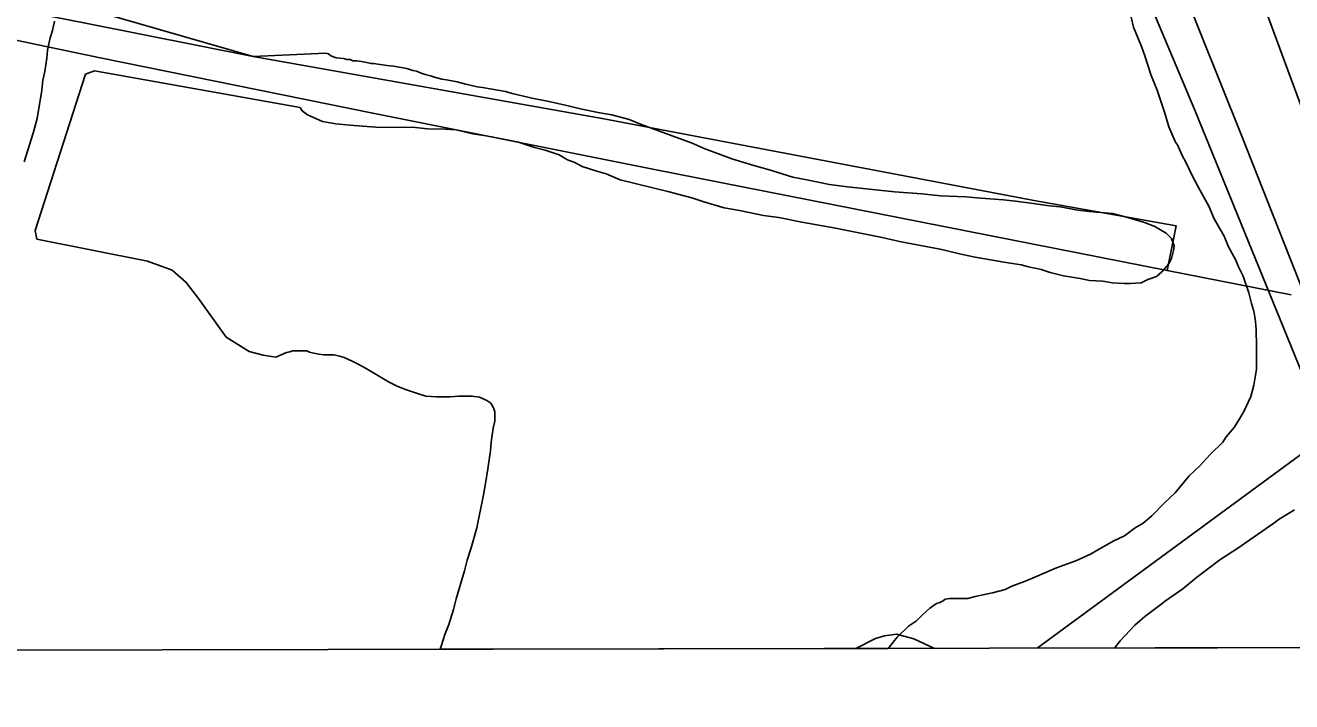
# Model space of a CAD drawing. Extents: x 3329332 to 3367211, y 631066 to 656469.
# Drawn here: x 3354703 to 3355687, y 636448 to 636975 of the extents above; entities that cross this region are included whole.
import ezdxf

# ---------------------------------------------------------------- set-up
doc = ezdxf.new("R2010")
doc.units = 0
for name, color, linetype in [('V-GRID-FRAM', 7, 'Continuous'), ('V-ROAD-CNTR', 7, 'Continuous'), ('V-SITE-VEGE', 7, 'Continuous'), ('V-TOPO-SHOR', 7, 'Continuous'), ('V-UTIL-LINE', 7, 'Continuous')]:
    doc.layers.add(name, color=color, linetype=linetype)

msp = doc.modelspace()

# ---------------------------------------------------------------- linework, layer by layer
at = {"layer": 'V-GRID-FRAM'}
msp.add_lwpolyline([(3333429.95, 654632.04), (3364987.87, 654691.71), (3365030.18, 636507.72), (3333456.39, 636448.02), (3333429.95, 654632.04)], dxfattribs=at)
at = {"layer": 'V-ROAD-CNTR'}
msp.add_lwpolyline([(3354394.64, 637525.28), (3354634.51, 637509), (3354873.68, 637489.97), (3355189.61, 637470.37), (3355326.5, 637461.76), (3355363.12, 637458.04), (3355375.54, 637453.11), (3355387.25, 637446.8), (3355394.1, 637437.75), (3355405.03, 637419), (3355459.44, 637292.72), (3355477.74, 637242.1), (3355487.96, 637220.59), (3355518.72, 637171.26), (3355546.08, 637128.87), (3355561.1, 637101.78), (3355584.91, 637047.66), (3355648.08, 636889.51), (3355710.55, 636731.36), (3355726.13, 636686.29)], dxfattribs=at)
at = {"layer": 'V-SITE-VEGE'}
for p, q in [((3354879.85, 636950.34), (3354771.82, 636981.39)), ((3355562.52, 636980.92), (3355564.54, 636973.15)), ((3355564.54, 636973.15), (3355570.65, 636958.12)), ((3355570.65, 636958.12), (3355573.19, 636950.87)), ((3354936.28, 636952.8), (3354879.85, 636950.34)), ((3354938.35, 636952.27), (3354936.28, 636952.8)), ((3354940.41, 636950.71), (3354938.35, 636952.27)), ((3354944.53, 636949.13), (3354940.41, 636950.71)), ((3354950.22, 636948.58), (3354944.53, 636949.13)), ((3354952.8, 636948.04), (3354950.22, 636948.58)), ((3354955.38, 636948.03), (3354952.8, 636948.04)), ((3354957.44, 636946.98), (3354955.38, 636948.03)), ((3354960.54, 636946.96), (3354957.44, 636946.98)), ((3354964.16, 636946.42), (3354960.54, 636946.96)), ((3354969.32, 636945.35), (3354964.16, 636946.42)), ((3354971.39, 636944.82), (3354969.32, 636945.35)), ((3354973.46, 636944.81), (3354971.39, 636944.82)), ((3354983.78, 636943.19), (3354973.46, 636944.81)), ((3355573.19, 636950.87), (3355578.25, 636935.33)), ((3354710.39, 636814.87), (3354749.59, 636936.39)), ((3354749.59, 636936.39), (3354756.46, 636939.08)), ((3354756.46, 636939.08), (3354916.37, 636910.54)), ((3354988.95, 636942.64), (3354983.78, 636943.19)), ((3354999.28, 636941.02), (3354988.95, 636942.64)), ((3355003.92, 636939.45), (3354999.28, 636941.02)), ((3355007.02, 636938.91), (3355003.92, 636939.45)), ((3355010.63, 636937.33), (3355007.02, 636938.91)), ((3355013.72, 636936.28), (3355010.63, 636937.33)), ((3355017.85, 636935.22), (3355013.72, 636936.28)), ((3355020.95, 636934.17), (3355017.85, 636935.22)), ((3355578.25, 636935.33), (3355582.83, 636923.92)), ((3355026.62, 636932.58), (3355020.95, 636934.17)), ((3355030.24, 636932.04), (3355026.62, 636932.58)), ((3355038.5, 636930.43), (3355030.24, 636932.04)), ((3355044.18, 636928.85), (3355038.5, 636930.43)), ((3355053.98, 636926.72), (3355044.18, 636928.85)), ((3355058.12, 636926.17), (3355053.98, 636926.72)), ((3355076.19, 636922.95), (3355058.12, 636926.17)), ((3355081.35, 636921.37), (3355076.19, 636922.95)), ((3355097.87, 636917.65), (3355081.35, 636921.37)), ((3355108.71, 636915.51), (3355097.87, 636917.65)), ((3355124.71, 636911.79), (3355108.71, 636915.51)), ((3355582.83, 636923.92), (3355588.92, 636905.27)), ((3354916.37, 636910.54), (3354917.9, 636907.94)), ((3354917.9, 636907.94), (3354922.02, 636904.82)), ((3355135.55, 636909.14), (3355124.71, 636911.79)), ((3355149.49, 636906.46), (3355135.55, 636909.14)), ((3355158.79, 636904.85), (3355149.49, 636906.46)), ((3355588.92, 636905.27), (3355591.96, 636895.43)), ((3354922.02, 636904.82), (3354933.87, 636899.57)), ((3354933.87, 636899.57), (3354944.21, 636897.95)), ((3354944.21, 636897.95), (3354955.05, 636896.85)), ((3354955.05, 636896.85), (3354975.2, 636895.17)), ((3355172.21, 636901.15), (3355158.79, 636904.85)), ((3355180.97, 636897.47), (3355172.21, 636901.15)), ((3355205.73, 636888.53), (3355180.97, 636897.47)), ((3355591.96, 636895.43), (3355597.05, 636883.51)), ((3354975.2, 636895.17), (3355006.22, 636894.97)), ((3355006.22, 636894.97), (3355015.52, 636893.88)), ((3355015.52, 636893.88), (3355028.96, 636893.79)), ((3355028.96, 636893.79), (3355037.74, 636893.22)), ((3355037.74, 636893.22), (3355050.65, 636890.03)), ((3355050.65, 636890.03), (3355060.98, 636888.42)), ((3355060.98, 636888.42), (3355075.95, 636885.74)), ((3355075.95, 636885.74), (3355086.28, 636883.6)), ((3355221.2, 636882.74), (3355205.73, 636888.53)), ((3355086.28, 636883.6), (3355098.66, 636879.39)), ((3355098.66, 636879.39), (3355106.92, 636877.27)), ((3355106.92, 636877.27), (3355117.75, 636873.58)), ((3355230.48, 636878.55), (3355221.2, 636882.74)), ((3355252.14, 636870.65), (3355230.48, 636878.55)), ((3355597.05, 636883.51), (3355598.59, 636881.43)), ((3355598.59, 636881.43), (3355602.15, 636873.14)), ((3355117.75, 636873.58), (3355124.44, 636869.92)), ((3355124.44, 636869.92), (3355130.12, 636867.81)), ((3355130.12, 636867.81), (3355135.78, 636864.68)), ((3355269.16, 636865.37), (3355252.14, 636870.65)), ((3355602.15, 636873.14), (3355605.22, 636867.95)), ((3355605.22, 636867.95), (3355610.32, 636857.06)), ((3355135.78, 636864.68), (3355147.13, 636860.98)), ((3355147.13, 636860.98), (3355154.36, 636858.87)), ((3355154.36, 636858.87), (3355165.18, 636854.15)), ((3355282.06, 636861.67), (3355269.16, 636865.37)), ((3355299.61, 636856.39), (3355282.06, 636861.67)), ((3355310.45, 636854.26), (3355299.61, 636856.39)), ((3355610.32, 636857.06), (3355614.92, 636848.24)), ((3355165.18, 636854.15), (3355202.35, 636845.12)), ((3355328, 636850.52), (3355310.45, 636854.26)), ((3355341.95, 636848.88), (3355328, 636850.52)), ((3355378.63, 636845.03), (3355341.95, 636848.88)), ((3355614.92, 636848.24), (3355623.1, 636833.71)), ((3355202.35, 636845.12), (3355220.93, 636840.36)), ((3355220.93, 636840.36), (3355230.21, 636837.19)), ((3355230.21, 636837.19), (3355246.21, 636832.44)), ((3355399.81, 636843.34), (3355378.63, 636845.03)), ((3355414.28, 636841.7), (3355399.81, 636843.34)), ((3355433.92, 636841.06), (3355414.28, 636841.7)), ((3355445.8, 636839.95), (3355433.92, 636841.06)), ((3355463.37, 636838.8), (3355445.8, 636839.95)), ((3355472.67, 636837.71), (3355463.37, 636838.8)), ((3355484.55, 636836.08), (3355472.67, 636837.71)), ((3355246.21, 636832.44), (3355258.09, 636830.29)), ((3355258.09, 636830.29), (3355276.67, 636826.55)), ((3355276.67, 636826.55), (3355288.55, 636824.93)), ((3355499.01, 636833.92), (3355484.55, 636836.08)), ((3355507.28, 636833.35), (3355499.01, 636833.92)), ((3355521.22, 636830.68), (3355507.28, 636833.35)), ((3355530, 636829.59), (3355521.22, 636830.68)), ((3355548.08, 636827.92), (3355530, 636829.59)), ((3355558.92, 636825.26), (3355548.08, 636827.92)), ((3355623.1, 636833.71), (3355627.17, 636823.87)), ((3355288.55, 636824.93), (3355306.62, 636821.19)), ((3355306.62, 636821.19), (3355331.41, 636816.9)), ((3355331.41, 636816.9), (3355346.89, 636813.7)), ((3355572.85, 636821.04), (3355558.92, 636825.26)), ((3355581.1, 636817.89), (3355572.85, 636821.04)), ((3355589.86, 636812.66), (3355581.1, 636817.89)), ((3355627.17, 636823.87), (3355634.84, 636810.38)), ((3354711.71, 636808.02), (3354710.39, 636814.87)), ((3354797.8, 636790.97), (3354711.71, 636808.02)), ((3355346.89, 636813.7), (3355369.1, 636809.42)), ((3355369.1, 636809.42), (3355382.52, 636806.23)), ((3355593.97, 636808.5), (3355589.86, 636812.66)), ((3355596, 636802.8), (3355593.97, 636808.5)), ((3355634.84, 636810.38), (3355638.4, 636802.08)), ((3355382.52, 636806.23), (3355401.62, 636802.49)), ((3355401.62, 636802.49), (3355414.01, 636800.35)), ((3355414.01, 636800.35), (3355431.56, 636796.1)), ((3355593.87, 636792.99), (3355595.46, 636799.18)), ((3355595.46, 636799.18), (3355596, 636802.8)), ((3355638.4, 636802.08), (3355644.02, 636791.71)), ((3354816.91, 636783.99), (3354797.8, 636790.97)), ((3355431.56, 636796.1), (3355441.37, 636793.97)), ((3355441.37, 636793.97), (3355454.8, 636791.81)), ((3355454.8, 636791.81), (3355463.58, 636790.21)), ((3355463.58, 636790.21), (3355477, 636788.05)), ((3355477, 636788.05), (3355482.68, 636786.47)), ((3355586.56, 636782.7), (3355591.77, 636788.87)), ((3355591.77, 636788.87), (3355593.87, 636792.99)), ((3355644.02, 636791.71), (3355646.06, 636786.53)), ((3354827.79, 636774.33), (3354816.91, 636783.99)), ((3355482.68, 636786.47), (3355492.49, 636784.33)), ((3355492.49, 636784.33), (3355499.71, 636782.22)), ((3355499.71, 636782.22), (3355510.04, 636779.57)), ((3355510.04, 636779.57), (3355522.94, 636777.42)), ((3355522.94, 636777.42), (3355530.17, 636775.82)), ((3355575.67, 636776.57), (3355582.41, 636779.1)), ((3355582.41, 636779.1), (3355586.56, 636782.7)), ((3355646.06, 636786.53), (3355649.63, 636779.27)), ((3355649.63, 636779.27), (3355654.2, 636766.31)), ((3354837.28, 636761.94), (3354827.79, 636774.33)), ((3355530.17, 636775.82), (3355540.51, 636775.24)), ((3355540.51, 636775.24), (3355547.74, 636774.16)), ((3355547.74, 636774.16), (3355557.04, 636773.58)), ((3355557.04, 636773.58), (3355562.21, 636773.55)), ((3355562.21, 636773.55), (3355570.49, 636774.01)), ((3355570.49, 636774.01), (3355575.67, 636776.57)), ((3354858.95, 636731.67), (3354837.28, 636761.94)), ((3355654.2, 636766.31), (3355656.22, 636758.03)), ((3355656.22, 636758.03), (3355657.73, 636752.85)), ((3355657.73, 636752.85), (3355658.24, 636750.78)), ((3355658.24, 636750.78), (3355659.23, 636744.05)), ((3355659.23, 636744.05), (3355659.71, 636737.84)), ((3355659.71, 636737.84), (3355660.14, 636724.4)), ((3354876.67, 636720.6), (3354858.95, 636731.67)), ((3354887.59, 636717.78), (3354876.67, 636720.6)), ((3354905.7, 636719.74), (3354897.41, 636716.17)), ((3354908.29, 636720.24), (3354905.7, 636719.74)), ((3354910.37, 636721.26), (3354908.29, 636720.24)), ((3354921.74, 636721.18), (3354910.37, 636721.26)), ((3354923.8, 636720.14), (3354921.74, 636721.18)), ((3354925.86, 636719.61), (3354923.8, 636720.14)), ((3354931.03, 636718.54), (3354925.86, 636719.61)), ((3354934.64, 636718), (3354931.03, 636718.54)), ((3355660.14, 636724.4), (3355660.02, 636706.82)), ((3354897.41, 636716.17), (3354887.59, 636717.78)), ((3354942.91, 636717.95), (3354934.64, 636718)), ((3354947.04, 636716.89), (3354942.91, 636717.95)), ((3354950.65, 636715.83), (3354947.04, 636716.89)), ((3354956.84, 636713.2), (3354950.65, 636715.83)), ((3354960.96, 636711.11), (3354956.84, 636713.2)), ((3354967.66, 636707.45), (3354960.96, 636711.11)), ((3354985.17, 636697), (3354967.66, 636707.45)), ((3355660.02, 636706.82), (3355657.88, 636694.43)), ((3354992.39, 636693.33), (3354985.17, 636697)), ((3354999.09, 636690.71), (3354992.39, 636693.33)), ((3355008.37, 636687.54), (3354999.09, 636690.71)), ((3355657.88, 636694.43), (3355655.75, 636685.66)), ((3355014.05, 636685.96), (3355008.37, 636687.54)), ((3355022.32, 636685.39), (3355014.05, 636685.96)), ((3355033.17, 636685.32), (3355022.32, 636685.39)), ((3355039.9, 636685.79), (3355033.17, 636685.32)), ((3355050.24, 636685.73), (3355039.9, 636685.79)), ((3355055.92, 636685.17), (3355050.24, 636685.73)), ((3355061.59, 636682.55), (3355055.92, 636685.17)), ((3355064.68, 636680.46), (3355061.59, 636682.55)), ((3355066.72, 636676.83), (3355064.68, 636680.46)), ((3355655.75, 636685.66), (3355650.51, 636674.32)), ((3355067.73, 636673.72), (3355066.72, 636676.83)), ((3355067.69, 636666.49), (3355067.73, 636673.72)), ((3355650.51, 636674.32), (3355646.85, 636668.14)), ((3355065, 636649.96), (3355066.62, 636660.81)), ((3355066.62, 636660.81), (3355067.69, 636666.49)), ((3355642.67, 636661.44), (3355636.42, 636654.24)), ((3355646.85, 636668.14), (3355642.67, 636661.44)), ((3355064.44, 636643.24), (3355065, 636649.96)), ((3355633.81, 636650.13), (3355623.93, 636640.37)), ((3355636.42, 636654.24), (3355633.81, 636650.13)), ((3355062.28, 636629.3), (3355064.44, 636643.24)), ((3355623.93, 636640.37), (3355616.12, 636631.63)), ((3355616.12, 636631.63), (3355607.8, 636623.93)), ((3355060.66, 636617.94), (3355062.28, 636629.3)), ((3355607.8, 636623.93), (3355596.86, 636610.56)), ((3355059.05, 636609.16), (3355060.66, 636617.94)), ((3355596.86, 636610.56), (3355588.54, 636602.85)), ((3355053.72, 636583.35), (3355059.05, 636609.16)), ((3355588.54, 636602.85), (3355578.65, 636592.58)), ((3355578.65, 636592.58), (3355571.89, 636586.94)), ((3355673.52, 636587.11), (3355677.68, 636590.19)), ((3355677.68, 636590.19), (3355689.61, 636597.35)), ((3355049.48, 636567.86), (3355053.72, 636583.35)), ((3355565.66, 636583.36), (3355557.35, 636577.21)), ((3355571.89, 636586.94), (3355565.66, 636583.36)), ((3355645.48, 636567.65), (3355673.52, 636587.11)), ((3355549.06, 636573.12), (3355537.12, 636566.48)), ((3355557.35, 636577.21), (3355549.06, 636573.12)), ((3355046.32, 636558.06), (3355049.48, 636567.86)), ((3355530.9, 636562.9), (3355519.49, 636557.8)), ((3355537.12, 636566.48), (3355530.9, 636562.9)), ((3355631.47, 636558.43), (3355645.48, 636567.65)), ((3355044.2, 636549.8), (3355046.32, 636558.06)), ((3355504.46, 636552.21), (3355497.21, 636549.16)), ((3355515.86, 636556.28), (3355504.46, 636552.21)), ((3355519.49, 636557.8), (3355515.86, 636556.28)), ((3355613.29, 636544.59), (3355631.47, 636558.43)), ((3355037.85, 636528.13), (3355044.2, 636549.8)), ((3355479.58, 636541.52), (3355469.74, 636537.96)), ((3355485.8, 636544.06), (3355479.58, 636541.52)), ((3355497.21, 636549.16), (3355485.8, 636544.06)), ((3355602.89, 636535.87), (3355613.29, 636544.59)), ((3355448.5, 636531.38), (3355441.25, 636529.87)), ((3355454.71, 636532.89), (3355448.5, 636531.38)), ((3355464.55, 636535.41), (3355454.71, 636532.89)), ((3355469.74, 636537.96), (3355464.55, 636535.41)), ((3355589.39, 636526.65), (3355602.89, 636535.87)), ((3355035.73, 636519.88), (3355037.85, 636528.13)), ((3355411.23, 636524.38), (3355406.04, 636520.79)), ((3355413.3, 636524.88), (3355411.23, 636524.38)), ((3355416.42, 636526.41), (3355413.3, 636524.88)), ((3355417.98, 636527.95), (3355416.42, 636526.41)), ((3355421.6, 636528.45), (3355417.98, 636527.95)), ((3355435.56, 636528.36), (3355421.6, 636528.45)), ((3355441.25, 636529.87), (3355435.56, 636528.36)), ((3355573.29, 636514.35), (3355585.75, 636523.57)), ((3355585.75, 636523.57), (3355589.39, 636526.65)), ((3355032.04, 636508.01), (3355035.73, 636519.88)), ((3355400.32, 636515.66), (3355395.64, 636511.04)), ((3355406.04, 636520.79), (3355400.32, 636515.66)), ((3355565.49, 636507.67), (3355573.29, 636514.35)), ((3355028.89, 636500.27), (3355032.04, 636508.01)), ((3355389.41, 636506.94), (3355380.56, 636498.21)), ((3355395.64, 636511.04), (3355389.41, 636506.94)), ((3355554.04, 636495.34), (3355565.49, 636507.67)), ((3355025.31, 636488.8), (3355026.25, 636492.02)), ((3355026.25, 636492.02), (3355028.89, 636500.27)), ((3355380.56, 636498.21), (3355373.77, 636489.46)), ((3355549.62, 636489.79), (3355554.04, 636495.34)), ((3355373.77, 636489.46), (3355025.31, 636488.8)), ((3355772.12, 636490.21), (3355549.62, 636489.79))]:
    msp.add_line(p, q, dxfattribs=at)
msp.add_lwpolyline([(3354725.33, 636977.79), (3354723.74, 636970.57), (3354722.15, 636964.89), (3354720.02, 636955.08), (3354719.46, 636948.88), (3354717.85, 636938.55), (3354716.25, 636931.84), (3354715.69, 636924.09), (3354711.93, 636901.89), (3354708.75, 636890.54), (3354701.89, 636868.35)], dxfattribs=at)
at = {"layer": 'V-TOPO-SHOR'}
msp.add_line((3354649.01, 636972.78), (3354760.88, 636949.14), dxfattribs=at)
for points in [[(3354785.93, 637442.78), (3354704.59, 637165.45), (3354704.36, 637164.65), (3354655.4, 636994.86), (3354750.91, 636975.92), (3354879.85, 636950.34), (3355151.31, 636902.02), (3355488.36, 636838.01), (3355597.5, 636818.54), (3355590.65, 636783.64)], [(3355803.78, 636645.54), (3355757.29, 636753.65), (3355728.29, 636821.07), (3355657.25, 637013.63)], [(3354760.88, 636949.14), (3354972.9, 636906.09), (3355191.83, 636862.3), (3355590.65, 636783.64), (3355687.02, 636764.63)], [(3355348.41, 636489.41), (3355363.79, 636497.25), (3355370.91, 636499.33), (3355380.16, 636500.68), (3355393.64, 636497.03), (3355409.66, 636489.53)]]:
    msp.add_lwpolyline(points, dxfattribs=at)
at = {"layer": 'V-UTIL-LINE'}
for points in [[(3353571.34, 637609), (3353569.6, 637558.91), (3353574.39, 637556.82), (3353644.38, 637554.94), (3353651.24, 637554.2), (3353954.44, 637532.77), (3354470.98, 637496.74), (3354474.41, 637496.03), (3354503.23, 637495.82), (3354508.71, 637495.1), (3354895.61, 637469.62), (3355368.95, 637438.72), (3355407.41, 637347.84), (3355430.36, 637295.52), (3355462.16, 637232.14), (3355542, 637075.07), (3355612.16, 636908.47), (3355739.59, 636595.27), (3355783.25, 636490.24)], [(3355715.06, 636655.56), (3355489.4, 636489.68)]]:
    msp.add_lwpolyline(points, dxfattribs=at)

doc.saveas('drawing.dxf')
